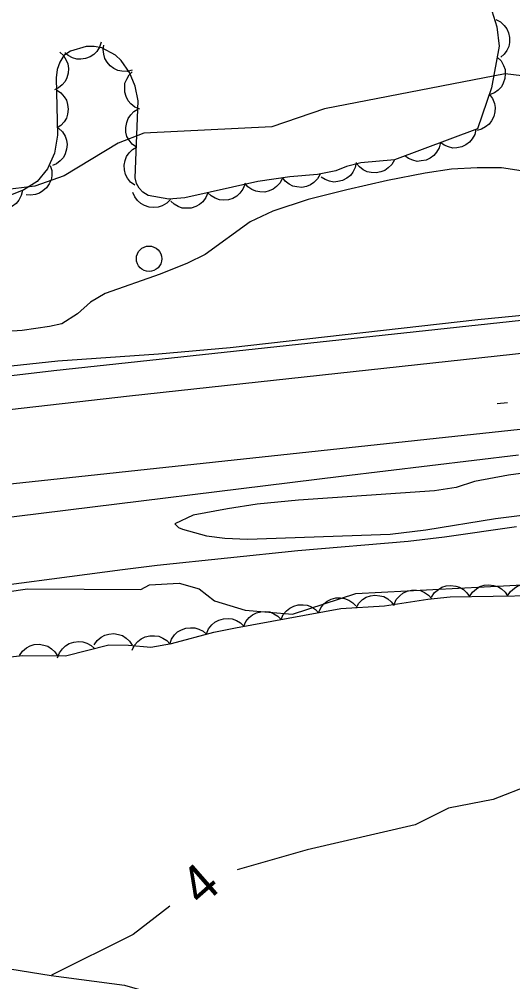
# Model space of a CAD drawing. Extents: x 336540 to 340074, y 5572036 to 5573747.
# Drawn here: x 337418.1 to 337457, y 5572540.9 to 5572616.7 of the extents above; entities that cross this region are included whole.
import ezdxf

# ---------------------------------------------------------------- set-up
doc = ezdxf.new("R2010")
doc.units = 0
for name, color, linetype in [('Niveau 2', 7, 'Continuous'), ('Niveau 21', 7, 'Continuous'), ('Niveau 22', 7, 'Continuous'), ('Niveau 3', 7, 'Continuous'), ('Niveau 36', 7, 'Continuous'), ('Niveau 44', 7, 'Continuous')]:
    doc.layers.add(name, color=color, linetype=linetype)

msp = doc.modelspace()

# ---------------------------------------------------------------- linework, layer by layer
at = {"layer": 'Niveau 2'}
for points in [[(337463.26, 5572611.6), (337456.44, 5572612.42), (337442.21, 5572609.67), (337438.05, 5572608.26), (337427.94, 5572607.75), (337425.92, 5572606.97), (337421.67, 5572604.38), (337419.34, 5572603.56), (337416.81, 5572603.27), (337414.66, 5572602.49), (337412.2, 5572600.83), (337410.55, 5572600.25), (337396.21, 5572599.17), (337394.33, 5572599.73), (337391.95, 5572599.61), (337388.61, 5572599.12), (337383.48, 5572596.81), (337376.74, 5572592.9), (337369.39, 5572591.18), (337363.64, 5572591.04), (337355.95, 5572589.27), (337354.81, 5572588.22)], [(337458.06, 5572604.74), (337456.15, 5572605.01), (337454.23, 5572605.03), (337452.23, 5572604.91), (337450.13, 5572604.61), (337447.17, 5572604.03), (337443.96, 5572603.29), (337440.9, 5572602.51), (337438.12, 5572601.61), (337436.33, 5572600.77), (337432.79, 5572598.19), (337431.39, 5572597.51), (337429.23, 5572596.64), (337424.9, 5572595.12), (337423.73, 5572594.43), (337422.71, 5572593.5), (337421.48, 5572592.73), (337420.5, 5572592.51), (337418.36, 5572592.2), (337416.29, 5572592.07)], [(337413.04, 5572588.94), (337421.17, 5572589.81), (337429.11, 5572590.35), (337434.75, 5572590.86), (337454.29, 5572593.07), (337465.88, 5572594.2)], [(337481.91, 5572584.15), (337456.71, 5572580.8), (337454.03, 5572580.29), (337452.58, 5572579.81), (337450.88, 5572579.56), (337440.14, 5572578.81), (337436.88, 5572578.5), (337434.54, 5572578.15), (337431.83, 5572577.63), (337430.4, 5572576.96), (337430.69, 5572576.67), (337431, 5572576.54), (337432.89, 5572576), (337434.34, 5572575.83), (337436.12, 5572575.76), (337447.39, 5572576.14), (337450.2, 5572576.47), (337455.69, 5572577.37), (337464.51, 5572578.48)], [(337516.05, 5572575.46), (337515.09, 5572574.22), (337510.68, 5572570.93), (337508.38, 5572569.63), (337506.94, 5572568.22), (337504.96, 5572567.08), (337502.99, 5572566.33), (337498.63, 5572565.07), (337496.28, 5572564.78), (337489.78, 5572562.75), (337485.42, 5572562.53), (337482.01, 5572562.86), (337470, 5572562.76), (337465.53, 5572560.83), (337462.12, 5572558.28), (337458.48, 5572556.39), (337455.5, 5572555.23), (337451.99, 5572554.54), (337449.35, 5572553.22), (337440.82, 5572551.25), (337435.3, 5572549.68)], [(337363.34, 5572557.77), (337367.8, 5572559.53), (337370.92, 5572561.38), (337374.74, 5572562.77), (337379.45, 5572563.02), (337386.3, 5572564.89), (337388, 5572564.98), (337394.65, 5572566.85), (337403.54, 5572568.49), (337405.85, 5572569.47), (337409.7, 5572570.52), (337418.77, 5572571.83), (337427.72, 5572571.78), (337428.4, 5572572.16), (337430.74, 5572572.27), (337432.3, 5572571.83), (337433.52, 5572570.89), (337435.95, 5572570.15), (337439.67, 5572569.84), (337444.67, 5572571.46), (337458.85, 5572572.19)], [(337430, 5572546.83), (337427.11, 5572544.59), (337420.67, 5572541.37)]]:
    msp.add_lwpolyline(points, dxfattribs=at)
at = {"layer": 'Niveau 21'}
for points in [[(337067.1, 5572566.52), (337092.27, 5572564.2), (337096.55, 5572563.84), (337101.41, 5572563.55), (337117.29, 5572563.1), (337129.99, 5572562.58), (337136.6, 5572562.4), (337153.26, 5572562.66), (337170.49, 5572562.67), (337177.39, 5572562.83), (337181.83, 5572563.02), (337202.37, 5572564.24), (337213.14, 5572564.75), (337219.59, 5572565.17), (337255.85, 5572568.43), (337280.4, 5572570.85), (337289.47, 5572571.86), (337370.68, 5572582.43), (337393.64, 5572585.48), (337410.56, 5572587.83), (337420.85, 5572589.04), (337469.47, 5572594.26)], [(337352.94, 5572571.52), (337383.95, 5572575.87), (337413.72, 5572579.71), (337461.55, 5572584.84), (337526.62, 5572590.2), (337543.66, 5572591.12), (337577.94, 5572592.61), (337610.08, 5572593.14), (337670.84, 5572592.4), (337698.78, 5572591.75), (337718.4, 5572591.92), (337765.14, 5572590.89)], [(337475.89, 5572592.36), (337426.83, 5572587.03), (337409.93, 5572585.09), (337387.78, 5572582.21), (337292.3, 5572570.26), (337250.14, 5572565.61), (337233.14, 5572564.02), (337216.87, 5572562.87), (337197.38, 5572561.67), (337181.62, 5572560.93), (337173.83, 5572560.67), (337157.89, 5572560.36), (337143.02, 5572560.27), (337136.29, 5572560.31), (337124.2, 5572560.58), (337111.04, 5572561.06), (337095.79, 5572561.86), (337085.79, 5572562.64)], [(337073.99, 5572555.28), (337110.67, 5572552.6), (337151.23, 5572552.78), (337188.2, 5572553.24), (337232.65, 5572555.84), (337279.67, 5572560.35), (337323.44, 5572565.76), (337344.89, 5572568.84), (337348.4, 5572569.26), (337352.81, 5572569.65), (337362.62, 5572571.35), (337367.63, 5572572.04), (337373.89, 5572572.71), (337392.31, 5572574.42), (337443.52, 5572580.72), (337457.51, 5572582.4)]]:
    msp.add_lwpolyline(points, dxfattribs=at)
at = {"layer": 'Niveau 22'}
for points in [[(337361.79, 5572565.59), (337373.45, 5572566.5), (337384.29, 5572567.62), (337390.06, 5572568.08), (337393.04, 5572568.4), (337407.26, 5572570.74), (337412.7, 5572571.56), (337426.27, 5572573.35), (337428.99, 5572573.7), (337440.09, 5572574.85), (337448.81, 5572575.6), (337451.66, 5572575.93), (337457.35, 5572576.75)], [(337362.19, 5572554.75), (337368.91, 5572551.99), (337373.89, 5572550.34), (337375.78, 5572549.42), (337381.43, 5572548.14), (337383.14, 5572547.53), (337390.48, 5572546.14), (337396.26, 5572545.39), (337398.15, 5572544.94), (337404.1, 5572544.02), (337405.82, 5572543.59), (337411.78, 5572542.66), (337413.12, 5572542.56), (337420.64, 5572541.36), (337426.42, 5572540.59), (337427.97, 5572540.15), (337433.92, 5572539.23), (337441.29, 5572537.15), (337443.17, 5572536.73), (337448.13, 5572535.26), (337464.5, 5572532.08)]]:
    msp.add_lwpolyline(points, dxfattribs=at)
at = {"layer": 'Niveau 3'}
msp.add_line((337455.82, 5572586.45), (337456.63, 5572586.52), dxfattribs=at)
at = {"layer": 'Niveau 36'}
msp.add_circle((337428.359, 5572597.851), 1, dxfattribs=at)
at = {"layer": 'Niveau 44'}
for points in [[(337455.27, 5572617.81), (337455.79, 5572616.13), (337455.99, 5572614.6), (337455.38, 5572611.32), (337454.28, 5572608.1), (337447.72, 5572605.66)], [(337455.71, 5572616.71), (337456.09, 5572616.52), (337456.38, 5572616.24), (337456.59, 5572615.98), (337456.72, 5572615.66), (337456.8, 5572615.29), (337456.79, 5572614.91), (337456.74, 5572614.59), (337456.59, 5572614.27), (337456.37, 5572613.97), (337456.1, 5572613.73)], [(337447.72, 5572605.66), (337445.06, 5572605.4), (337443.94, 5572605.13), (337443.09, 5572604.77), (337441.65, 5572604.49), (337439.47, 5572604.3), (337436.93, 5572603.94), (337431.18, 5572602.65), (337429.91, 5572602.55), (337428.29, 5572602.85), (337427.88, 5572603.09), (337427.57, 5572603.41), (337427.36, 5572603.79), (337427.26, 5572604.23), (337427.5, 5572610.29), (337427.27, 5572611.45), (337426.83, 5572612.52), (337426.16, 5572613.49), (337425.71, 5572613.89), (337424.63, 5572614.47), (337424.02, 5572614.59), (337423.4, 5572614.58), (337422.16, 5572614.22), (337421.65, 5572613.86), (337421.32, 5572613.36), (337421.12, 5572612.76), (337421.03, 5572612.1), (337421.13, 5572607.59), (337420.9, 5572606.18), (337420.35, 5572604.94), (337419.53, 5572603.95), (337418.48, 5572603.29), (337414.89, 5572601.84)], [(337424.59, 5572614.93), (337424.46, 5572614.53), (337424.23, 5572614.19), (337424.01, 5572613.95), (337423.71, 5572613.77), (337423.36, 5572613.64), (337422.98, 5572613.59), (337422.66, 5572613.59), (337422.32, 5572613.69), (337421.99, 5572613.86), (337421.71, 5572614.09)], [(337427.04, 5572612.71), (337426.63, 5572612.61), (337426.22, 5572612.63), (337425.9, 5572612.69), (337425.59, 5572612.84), (337425.29, 5572613.06), (337425.05, 5572613.36), (337424.87, 5572613.64), (337424.78, 5572613.98), (337424.75, 5572614.35), (337424.79, 5572614.7)], [(337421.31, 5572614.14), (337421.62, 5572613.86), (337421.83, 5572613.51), (337421.96, 5572613.21), (337422.01, 5572612.86), (337421.99, 5572612.49), (337421.87, 5572612.12), (337421.74, 5572611.82), (337421.51, 5572611.56), (337421.22, 5572611.32), (337420.9, 5572611.16)], [(337455.83, 5572613.74), (337456.13, 5572613.44), (337456.32, 5572613.09), (337456.44, 5572612.78), (337456.46, 5572612.43), (337456.43, 5572612.06), (337456.3, 5572611.7), (337456.15, 5572611.41), (337455.91, 5572611.15), (337455.61, 5572610.93), (337455.28, 5572610.79)], [(337427.63, 5572609.65), (337427.24, 5572609.81), (337426.93, 5572610.07), (337426.71, 5572610.31), (337426.55, 5572610.63), (337426.45, 5572610.99), (337426.44, 5572611.37), (337426.46, 5572611.69), (337426.6, 5572612.02), (337426.79, 5572612.34), (337427.04, 5572612.59)], [(337421.05, 5572611.16), (337421.4, 5572610.93), (337421.66, 5572610.62), (337421.84, 5572610.34), (337421.94, 5572610), (337421.98, 5572609.64), (337421.93, 5572609.26), (337421.84, 5572608.94), (337421.66, 5572608.64), (337421.41, 5572608.36), (337421.12, 5572608.16)], [(337455.21, 5572610.81), (337455.46, 5572610.48), (337455.6, 5572610.09), (337455.67, 5572609.77), (337455.64, 5572609.42), (337455.56, 5572609.06), (337455.37, 5572608.72), (337455.19, 5572608.46), (337454.91, 5572608.24), (337454.58, 5572608.06), (337454.24, 5572607.97)], [(337427.36, 5572606.64), (337427.02, 5572606.89), (337426.78, 5572607.21), (337426.61, 5572607.5), (337426.54, 5572607.84), (337426.52, 5572608.21), (337426.6, 5572608.59), (337426.7, 5572608.9), (337426.91, 5572609.19), (337427.17, 5572609.45), (337427.47, 5572609.64)], [(337421.22, 5572608.15), (337421.52, 5572607.86), (337421.73, 5572607.51), (337421.85, 5572607.2), (337421.89, 5572606.85), (337421.86, 5572606.48), (337421.73, 5572606.12), (337421.6, 5572605.83), (337421.36, 5572605.57), (337421.06, 5572605.34), (337420.74, 5572605.19)], [(337454.15, 5572608.05), (337454.05, 5572607.65), (337453.85, 5572607.3), (337453.64, 5572607.04), (337453.35, 5572606.83), (337453.02, 5572606.68), (337452.64, 5572606.6), (337452.32, 5572606.58), (337451.98, 5572606.66), (337451.63, 5572606.8), (337451.34, 5572607.01)], [(337451.34, 5572607.01), (337451.24, 5572606.6), (337451.03, 5572606.25), (337450.83, 5572605.99), (337450.54, 5572605.79), (337450.21, 5572605.63), (337449.83, 5572605.56), (337449.51, 5572605.53), (337449.16, 5572605.61), (337448.82, 5572605.75), (337448.53, 5572605.96)], [(337427.24, 5572603.64), (337426.9, 5572603.89), (337426.66, 5572604.21), (337426.5, 5572604.5), (337426.42, 5572604.85), (337426.4, 5572605.22), (337426.48, 5572605.59), (337426.58, 5572605.9), (337426.79, 5572606.19), (337427.05, 5572606.45), (337427.36, 5572606.64)], [(337444.7, 5572605.45), (337444.62, 5572605.04), (337444.43, 5572604.68), (337444.24, 5572604.41), (337443.96, 5572604.2), (337443.63, 5572604.03), (337443.26, 5572603.94), (337442.93, 5572603.9), (337442.59, 5572603.96), (337442.24, 5572604.09), (337441.94, 5572604.28)], [(337447.72, 5572605.66), (337447.52, 5572605.29), (337447.23, 5572605.01), (337446.97, 5572604.81), (337446.64, 5572604.69), (337446.27, 5572604.62), (337445.89, 5572604.65), (337445.57, 5572604.7), (337445.26, 5572604.87), (337444.96, 5572605.09), (337444.73, 5572605.37)], [(337420.57, 5572605.21), (337420.69, 5572604.81), (337420.69, 5572604.4), (337420.64, 5572604.08), (337420.49, 5572603.76), (337420.28, 5572603.45), (337419.99, 5572603.2), (337419.72, 5572603.02), (337419.39, 5572602.91), (337419.02, 5572602.87), (337418.66, 5572602.9)], [(337441.86, 5572604.51), (337441.66, 5572604.14), (337441.37, 5572603.86), (337441.1, 5572603.67), (337440.77, 5572603.55), (337440.41, 5572603.48), (337440.03, 5572603.51), (337439.71, 5572603.57), (337439.4, 5572603.74), (337439.1, 5572603.97), (337438.88, 5572604.25)], [(337435.92, 5572603.71), (337435.77, 5572603.33), (337435.52, 5572603.01), (337435.28, 5572602.78), (337434.97, 5572602.61), (337434.62, 5572602.5), (337434.23, 5572602.48), (337433.91, 5572602.5), (337433.58, 5572602.62), (337433.26, 5572602.81), (337433, 5572603.06)], [(337438.88, 5572604.22), (337438.7, 5572603.84), (337438.42, 5572603.54), (337438.16, 5572603.33), (337437.84, 5572603.2), (337437.48, 5572603.11), (337437.1, 5572603.12), (337436.77, 5572603.17), (337436.46, 5572603.32), (337436.15, 5572603.53), (337435.91, 5572603.8)], [(337418.37, 5572603.24), (337418.28, 5572602.84), (337418.08, 5572602.48), (337417.88, 5572602.21), (337417.6, 5572602), (337417.27, 5572601.84), (337416.9, 5572601.75), (337416.57, 5572601.72), (337416.23, 5572601.79), (337415.88, 5572601.92), (337415.58, 5572602.12)], [(337430.04, 5572602.53), (337429.75, 5572602.23), (337429.39, 5572602.03), (337429.08, 5572601.92), (337428.73, 5572601.89), (337428.37, 5572601.92), (337428.01, 5572602.06), (337427.71, 5572602.2), (337427.46, 5572602.44), (337427.24, 5572602.74), (337427.09, 5572603.07)], [(337433, 5572603.06), (337432.84, 5572602.67), (337432.59, 5572602.35), (337432.35, 5572602.12), (337432.04, 5572601.96), (337431.69, 5572601.85), (337431.31, 5572601.83), (337430.98, 5572601.84), (337430.65, 5572601.97), (337430.33, 5572602.15), (337430.07, 5572602.4)], [(337450.64, 5572571.18), (337450.87, 5572571.53), (337451.18, 5572571.79), (337451.46, 5572571.96), (337451.8, 5572572.06), (337452.17, 5572572.1), (337452.55, 5572572.04), (337452.86, 5572571.96), (337453.16, 5572571.77), (337453.44, 5572571.52), (337453.64, 5572571.23)], [(337453.64, 5572571.23), (337453.87, 5572571.57), (337454.18, 5572571.84), (337454.46, 5572572.01), (337454.8, 5572572.11), (337455.17, 5572572.15), (337455.55, 5572572.09), (337455.86, 5572572.01), (337456.16, 5572571.82), (337456.44, 5572571.57), (337456.64, 5572571.27)], [(337456.64, 5572571.27), (337456.87, 5572571.62), (337457.18, 5572571.88), (337457.46, 5572572.06), (337457.8, 5572572.16), (337458.17, 5572572.19), (337458.55, 5572572.14), (337458.86, 5572572.05), (337459.16, 5572571.86), (337459.44, 5572571.62), (337459.64, 5572571.32)], [(337416.71, 5572566.4), (337418.38, 5572566.58), (337421.78, 5572566.55), (337425.19, 5572567.41), (337426.75, 5572567.4), (337428.49, 5572567.24), (337430.14, 5572567.51), (337433.48, 5572568.41), (337435.19, 5572568.76), (337443.49, 5572570.27), (337446.93, 5572570.48), (337450.36, 5572571.03), (337452.1, 5572571.2), (337458.89, 5572571.31)], [(337441.73, 5572569.95), (337441.9, 5572570.33), (337442.16, 5572570.64), (337442.41, 5572570.86), (337442.73, 5572571.01), (337443.09, 5572571.11), (337443.47, 5572571.11), (337443.79, 5572571.08), (337444.12, 5572570.94), (337444.43, 5572570.74), (337444.68, 5572570.49)], [(337444.7, 5572570.34), (337444.91, 5572570.7), (337445.21, 5572570.98), (337445.48, 5572571.17), (337445.82, 5572571.28), (337446.18, 5572571.33), (337446.56, 5572571.29), (337446.88, 5572571.22), (337447.19, 5572571.05), (337447.47, 5572570.81), (337447.69, 5572570.53)], [(337447.69, 5572570.6), (337447.86, 5572570.98), (337448.13, 5572571.28), (337448.39, 5572571.5), (337448.71, 5572571.64), (337449.06, 5572571.73), (337449.45, 5572571.73), (337449.77, 5572571.69), (337450.09, 5572571.54), (337450.4, 5572571.34), (337450.65, 5572571.08)], [(337438.78, 5572569.41), (337438.95, 5572569.8), (337439.21, 5572570.1), (337439.46, 5572570.32), (337439.78, 5572570.47), (337440.13, 5572570.57), (337440.52, 5572570.57), (337440.84, 5572570.54), (337441.17, 5572570.41), (337441.48, 5572570.21), (337441.73, 5572569.95)], [(337435.83, 5572568.88), (337436, 5572569.26), (337436.26, 5572569.57), (337436.51, 5572569.79), (337436.83, 5572569.94), (337437.18, 5572570.03), (337437.57, 5572570.04), (337437.89, 5572570.01), (337438.21, 5572569.87), (337438.53, 5572569.67), (337438.78, 5572569.41)], [(337432.89, 5572568.29), (337433.05, 5572568.67), (337433.3, 5572568.99), (337433.55, 5572569.21), (337433.86, 5572569.37), (337434.22, 5572569.48), (337434.6, 5572569.49), (337434.92, 5572569.46), (337435.25, 5572569.33), (337435.57, 5572569.14), (337435.83, 5572568.89)], [(337424.02, 5572567.42), (337424.26, 5572567.76), (337424.58, 5572568.02), (337424.86, 5572568.19), (337425.2, 5572568.27), (337425.57, 5572568.3), (337425.95, 5572568.24), (337426.26, 5572568.15), (337426.55, 5572567.95), (337426.82, 5572567.7), (337427.02, 5572567.4)], [(337427.03, 5572567), (337427.21, 5572567.38), (337427.48, 5572567.68), (337427.73, 5572567.9), (337428.05, 5572568.04), (337428.41, 5572568.13), (337428.79, 5572568.13), (337429.12, 5572568.1), (337429.44, 5572567.95), (337429.75, 5572567.75), (337430, 5572567.49)], [(337430, 5572567.47), (337430.13, 5572567.87), (337430.37, 5572568.2), (337430.6, 5572568.44), (337430.91, 5572568.61), (337431.25, 5572568.74), (337431.63, 5572568.77), (337431.96, 5572568.77), (337432.29, 5572568.66), (337432.62, 5572568.49), (337432.89, 5572568.25)], [(337418.13, 5572566.58), (337418.37, 5572566.93), (337418.68, 5572567.18), (337418.97, 5572567.35), (337419.31, 5572567.44), (337419.68, 5572567.46), (337420.05, 5572567.4), (337420.37, 5572567.31), (337420.66, 5572567.11), (337420.93, 5572566.86), (337421.13, 5572566.56)], [(337421.15, 5572566.39), (337421.29, 5572566.78), (337421.54, 5572567.11), (337421.77, 5572567.34), (337422.07, 5572567.52), (337422.42, 5572567.64), (337422.81, 5572567.67), (337423.13, 5572567.66), (337423.46, 5572567.54), (337423.79, 5572567.36), (337424.06, 5572567.12)]]:
    msp.add_lwpolyline(points, dxfattribs=at)

# ---------------------------------------------------------------- texts
at = {"layer": 'Niveau 2'}
msp.add_text('4', height=3, rotation=41.20171, dxfattribs=at).set_placement((337432.48, 5572546.72))

doc.saveas('drawing.dxf')
